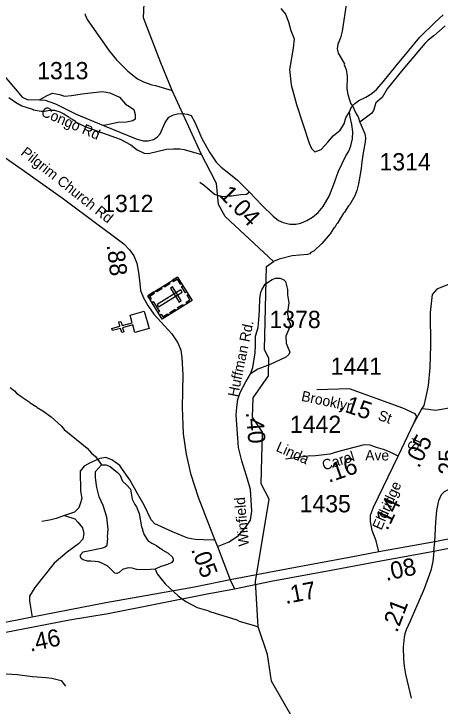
# Model space of a CAD drawing. Extents: x 1248224 to 1454986, y 825081 to 985870.
# Drawn here: x 1327358 to 1330449, y 878794 to 883811 of the extents above; entities that cross this region are included whole.
import ezdxf

# ---------------------------------------------------------------- set-up
doc = ezdxf.new("R2010")
doc.units = 0
for name, color, linetype in [('Exist Cultural Cemetery CELL', 7, 'Continuous'), ('Exist Cultural Church CELL', 7, 'Continuous'), ('Exist Hydrographic Misc Water Feature', 7, 'Continuous'), ('Exist Road Non-System Type 51', 7, 'Continuous'), ('Exist Road Primary US Divided Attributed', 7, 'Continuous'), ('Exist Road Primary US Mileage Hundredths English Label', 7, 'Continuous'), ('Exist Road Secondary Mileage Hundredths English Label', 7, 'Continuous'), ('Exist Road Secondary Type 41 Attributed', 7, 'Continuous'), ('Exist Road Secondary Type 51 Attributed', 7, 'Continuous'), ('Exist Road Secondary Type 51 Label', 7, 'Continuous'), ('Exist Road Secondary Type 51 Number Label', 7, 'Continuous')]:
    doc.layers.add(name, color=color, linetype=linetype)

msp = doc.modelspace()

# ---------------------------------------------------------------- linework, layer by layer
at = {"layer": 'Exist Cultural Cemetery CELL'}
for points in [[(1328545.3, 881903), (1328650.8, 881734.2), (1328434.9, 881599.2), (1328329.4, 881768.1)], [(1328508.6, 881880.1), (1328514.6, 881870.4), (1328541.9, 881887.5), (1328563.4, 881853.1), (1328572.8, 881859), (1328545.3, 881903)], [(1328445.7, 881840.8), (1328482.4, 881863.7), (1328488.4, 881854.1), (1328451.7, 881831.1)], [(1328584.5, 881840.2), (1328612, 881796.2), (1328602.3, 881790.2), (1328574.9, 881834.2)], [(1328346.9, 881740), (1328356.7, 881746.1), (1328345, 881764.8), (1328379.3, 881786.2), (1328373.4, 881795.6), (1328329.4, 881768.1)], [(1328388.7, 881805.2), (1328425.4, 881828.1), (1328431.4, 881818.5), (1328394.7, 881795.5)], [(1328578.2, 881795), (1328568.3, 881810.9), (1328396.4, 881703.4), (1328406.3, 881687.6)], [(1328509.2, 881832.3), (1328493.4, 881822.4), (1328555.8, 881722.6), (1328571.6, 881732.5)], [(1328614.1, 881711.1), (1328608.1, 881720.8), (1328635.4, 881737.8), (1328613.9, 881772.2), (1328623.3, 881778.1), (1328650.8, 881734.1)], [(1328369.6, 881725.4), (1328414.5, 881653.5), (1328404.9, 881647.4), (1328359.9, 881719.4)], [(1328546.1, 881682.1), (1328582.8, 881705.1), (1328588.8, 881695.4), (1328552.1, 881672.4)], [(1328417.3, 881627.3), (1328427.1, 881633.4), (1328438.7, 881614.8), (1328473, 881636.2), (1328478.9, 881626.7), (1328434.9, 881599.2)], [(1328490.1, 881647.2), (1328526.9, 881670.1), (1328532.9, 881660.5), (1328496.2, 881637.5)]]:
    msp.add_lwpolyline(points, close=True, dxfattribs=at)
at = {"layer": 'Exist Cultural Church CELL'}
msp.add_lwpolyline([(1328235.8, 881501.9), (1328220.3, 881556.6), (1328147, 881536.1), (1328155.6, 881505.3), (1328140.2, 881501), (1328131.6, 881531.8), (1328073.7, 881515.5), (1328069.4, 881531), (1328127.3, 881547.2), (1328118.6, 881578), (1328134, 881582.3), (1328142.7, 881551.5), (1328216, 881572.1), (1328200.5, 881627.6), (1328303, 881656.4), (1328338.3, 881530.6)], close=True, dxfattribs=at)
at = {"layer": 'Exist Hydrographic Misc Water Feature'}
for points in [[(1329395.6, 878679.1), (1329227.6, 878974.6), (1329198.6, 879169), (1329129.6, 879368.3), (1329110.6, 879696), (1329208.6, 880294.7), (1329152.5, 880404.2), (1329161.5, 880778.4), (1329088.5, 880888.1), (1329092.5, 881029.2), (1329204.6, 881187.7), (1329207.6, 881312.4), (1329175.6, 881378.8), (1329189.5, 881979.2), (1329241.3, 882015.7), (1328889.5, 882343.1), (1328841.6, 882429.4), (1328827.5, 882580.7), (1328783.7, 882667), (1328718.4, 882791.6), (1328505.7, 883255.4), (1328423.5, 883455.5), (1328297.5, 883783), (1328311.5, 884042.1)], [(1329771.2, 883892.5), (1329739.3, 883685.5), (1329728, 883637.8), (1329706.7, 883590.4), (1329701.8, 883558.5), (1329708.9, 883526.3), (1329754.7, 883449), (1329754.5, 883441), (1329767.6, 883408.7), (1329776.2, 883360.4), (1329773.6, 883266.5), (1329780.4, 883226.4), (1329791.4, 883188.1), (1329802.6, 883159.8), (1329814.2, 883143.4), (1329840.5, 883086.7), (1329855.9, 883064.2), (1329867.3, 883027.2)], [(1327876.1, 883811.2), (1327875.9, 883803.3), (1327891, 883770.9), (1328048.7, 883542.4), (1328102.8, 883476.8), (1328184.5, 883394.5), (1328255, 883340.5), (1328298.4, 883317.3), (1328357.8, 883295.5), (1328385.7, 883290.7), (1328505.7, 883255.4)], [(1330484.8, 883723.9), (1330404.7, 883652.2), (1330361.7, 883619.4), (1330339.1, 883596.2), (1330177.7, 883408.8), (1330065.8, 883268.2), (1330030, 883205.2), (1329982.8, 883166.6), (1329965.3, 883111.1), (1329952.8, 883091.4), (1329867.3, 883027.2)], [(1327322.9, 883205.5), (1327369.8, 883170.2), (1327417.2, 883144.7), (1327494.5, 883120.5), (1327500.3, 883116.3), (1327556.1, 883106.8), (1327580.1, 883106.1), (1327620.3, 883112.9), (1327652.3, 883112), (1327692.1, 883100.8), (1327721.6, 883086), (1327751.1, 883067.1), (1327758.9, 883058.9), (1327798.3, 883037.8), (1327806.1, 883029.6), (1327873.1, 882993.6), (1328128.6, 882902.3), (1328205.5, 882862.1), (1328252.5, 882824.7), (1328303.8, 882801.3), (1328335.8, 882798.3), (1328464.8, 882830.6), (1328512.9, 882833.2), (1328560.9, 882831.8), (1328592.8, 882826.9), (1328718.4, 882791.6)], [(1329867.3, 883027.2), (1329902.5, 882940.9), (1329907.7, 882912.8), (1329906.8, 882880.8), (1329893, 882817.3), (1329880.8, 882737.6), (1329877.4, 882689.7), (1329858.2, 882578.4), (1329844.9, 882530.7), (1329829.8, 882491.2), (1329794.1, 882428.3), (1329785.8, 882420.5), (1329756.4, 882373.3), (1329748.2, 882365.6), (1329706.2, 882294.8), (1329698, 882287.1), (1329685.3, 882263.4), (1329677.1, 882255.7), (1329652, 882216.5), (1329592, 882146.2), (1329536.5, 882093.8), (1329512.1, 882080.5), (1329503.9, 882072.7), (1329487.7, 882067.2), (1329375.3, 882056.5), (1329282.7, 882033.1), (1329241.3, 882015.7)], [(1327331.7, 881101.9), (1327363.1, 881079), (1327378.5, 881062.5), (1327417.8, 881033.4), (1327468.9, 881000), (1327476.7, 880991.7), (1327519.9, 880966.5), (1327527.7, 880958.3), (1327569, 880935.1), (1327627.9, 880891.4), (1327704, 880823.2), (1327723.3, 880798.6), (1327889.5, 880663.9), (1327922.5, 880626.9), (1327949.8, 880602.2), (1327994.1, 880542)], [(1328382.6, 879787), (1328314.9, 879781.9), (1328250.9, 879783.7), (1328215.2, 879792.7), (1328187.3, 879795.5), (1328147, 879784.7), (1328122.4, 879763.4), (1328106.1, 879753.9), (1328090.2, 879758.4), (1328082.4, 879764.5), (1328039.5, 879807.8), (1327992.3, 879833.1), (1327972.4, 879839.7), (1327948.5, 879842.5), (1327916.6, 879845.3), (1327892.5, 879844.1), (1327860.7, 879852.9), (1327847, 879863.4), (1327841.5, 879877.5), (1327841.8, 879889.5), (1327860.4, 879913), (1328003.2, 879940.8), (1328019.5, 879948.4), (1328033.8, 879960), (1328039.3, 880011.7), (1328037.5, 880019.8), (1328041.1, 880075.7), (1328031.5, 880163.9), (1328005.9, 880248.7), (1327977.6, 880309.5), (1327959.6, 880378), (1327949.5, 880448.2), (1327950.8, 880494.1), (1327994.1, 880542)], [(1327994.1, 880542), (1328024.2, 880542), (1328055.9, 880531.1), (1328110.7, 880487.6), (1328126.3, 880471.1), (1328147, 880424.5), (1328180.1, 880393.5), (1328203.4, 880366.9), (1328217.3, 880294.5), (1328236.2, 880254), (1328247.8, 880237.7), (1328266.4, 880189.1), (1328283.6, 880092.6), (1328291.2, 880076.4), (1328291, 880068.4), (1328302.1, 880036.1), (1328330.9, 879995.3), (1328358.4, 879974.5), (1328391.9, 879957.6), (1328407.6, 879945.1), (1328431.2, 879932.5), (1328439, 879924.2), (1328478.4, 879903.1), (1328507.6, 879872.3), (1328513.2, 879858.2), (1328512.9, 879850.2), (1328504.5, 879834.4), (1328472.1, 879819.3), (1328423.6, 879804.7), (1328382.6, 879787)], [(1328382.6, 879787), (1328398.2, 879753.5), (1328456.1, 879679.8), (1328549.7, 879593.1), (1328604.6, 879551.6), (1328687.4, 879509.2), (1328772.8, 879484.8), (1328778.6, 879480.5), (1328975, 879418.9), (1328992.8, 879410.3), (1329101.9, 879379.3), (1329129.6, 879368.3)]]:
    msp.add_lwpolyline(points, dxfattribs=at)
at = {"layer": 'Exist Road Non-System Type 51'}
for points in [[(1329295.2, 883849.8), (1329328.5, 883808.2), (1329349.4, 883754), (1329366, 883691.5), (1329391, 883629.1), (1329382.6, 883562.4), (1329357.7, 883408.3), (1329370.2, 883295.8), (1329407.6, 883154.2), (1329498.8, 882873.1), (1329515.4, 882835.6), (1329540.4, 882810.7), (1329586.2, 882827.3), (1329636.1, 882881.5), (1329673.6, 882927.3), (1329723.5, 882968.9), (1329752.7, 883014.8), (1329765.2, 883056.4), (1329792.1, 883099.9)], [(1327544.6, 883187.1), (1327600.8, 883218.8), (1327638.3, 883235.5), (1327688.2, 883227.2), (1327725.7, 883214.7), (1327775.6, 883218.8), (1327854.7, 883231.3), (1327913, 883239.7), (1328000.4, 883248), (1328054.5, 883239.7), (1328125.3, 883206.4), (1328166.9, 883156.4), (1328196, 883139.7), (1328229.3, 883118.9), (1328237.6, 883081.4), (1328237.6, 883048.1), (1328221, 883035.6), (1328175.2, 883027.2), (1328112.8, 883023.1), (1328058.7, 883010.6), (1328008.7, 883002.3)], [(1329065.9, 882517.8), (1329045.1, 882502.4), (1329003.5, 882498.3), (1328936.9, 882489.9), (1328916.1, 882489.9), (1328870.3, 882485.8), (1328812, 882502.4), (1328741.3, 882564.9), (1328708, 882589.9)], [(1329156.6, 881809.8), (1329181.1, 881852.7), (1329211.6, 881874.9), (1329231, 881886), (1329256, 881894.3), (1329289.3, 881894.3), (1329317, 881883.2), (1329328.1, 881872.1), (1329342, 881813.8), (1329342, 881774.9), (1329353.1, 881716.6), (1329347.6, 881683.3), (1329342, 881636.1), (1329353.1, 881586.1), (1329361.4, 881563.9), (1329361.4, 881552.8), (1329353.1, 881525), (1329330.9, 881475), (1329333.7, 881425), (1329342, 881400), (1329358.7, 881358.4), (1329353.1, 881341.7), (1329330.9, 881322.3), (1329217.1, 881269.5), (1329128.3, 881236.2), (1329073.4, 881201.7)], [(1330316.4, 880951.7), (1330365.8, 880945.7), (1330415.2, 880939.8), (1330488.2, 880949.7), (1330533.6, 880961.5), (1330569.2, 880997.1), (1330590.9, 881030.7), (1330634.6, 881175.7)], [(1330343, 881025.1), (1330330.3, 880973.4), (1330316.4, 880951.7), (1330261.8, 880848.2)], [(1328816.7, 879995.9), (1328733.3, 879998.6), (1328674, 880001.3), (1328620.1, 880012.1), (1328509.6, 880057.9), (1328428.8, 880093), (1328380.3, 880114.6), (1328353.3, 880144.2), (1328302.1, 880249.4), (1328256.3, 880330.3), (1328199.7, 880432.8), (1328145.8, 880508.3), (1328126.9, 880538), (1328067.6, 880578.4), (1328024.5, 880594.6), (1327981.4, 880589.2), (1327906.8, 880553.7), (1327869.1, 880532.1), (1327839.4, 880497), (1327842.1, 880354.1), (1327850.2, 880297.5), (1327839.4, 880259.7), (1327828.7, 880230), (1327799, 880200.4), (1327726.2, 880176.1), (1327664.3, 880154.5), (1327615.8, 880141.1), (1327561.9, 880133)], [(1327726.2, 880176.1), (1327801.7, 880151.8), (1327823.3, 880127.6), (1327855.6, 880087.1), (1327866.4, 880044), (1327858.3, 880003.5), (1327826, 879971.1), (1327745.1, 879909.1), (1327650.8, 879830.9), (1327510.6, 879652.9), (1327472.9, 879590.9), (1327472.9, 879555.8), (1327478.3, 879510), (1327490.9, 879439)], [(1326589.1, 878930.6), (1326625.2, 878961), (1326783.3, 879022.1), (1326867.8, 879047.3), (1326912.7, 879058.1), (1326972, 879059.9), (1327049.2, 879059.9), (1327128.3, 879043.7), (1327263, 879031.1), (1327383.4, 879022.1), (1327493, 879007.7), (1327591.8, 879002.3), (1327633.1, 878996.9), (1327701.4, 878980.7), (1327732, 878937.6)]]:
    msp.add_lwpolyline(points, dxfattribs=at)
at = {"layer": 'Exist Road Primary US Divided Attributed'}
for points in [[(1333206.3, 880533.5), (1332887, 880470.8), (1332631, 880422.2), (1332214.5, 880347.5), (1332028.1, 880311.8), (1331695.4, 880237.8), (1331424.8, 880185.9), (1331210.5, 880144.5), (1331135.2, 880131), (1330741.8, 880048.8), (1330411.1, 879985.5)], [(1330402.7, 879916.6), (1331099.1, 880054.2), (1331695.6, 880165.1), (1332108, 880242.8), (1332600.3, 880335.9), (1333216.8, 880455.7)], [(1330411.1, 879985.5), (1330003.7, 879911.6)], [(1330003.7, 879911.6), (1329803.5, 879874.2), (1329335.6, 879787.4), (1328926.5, 879708.9)], [(1328958.4, 879644.3), (1329224.1, 879698.3), (1329658.6, 879779.4), (1330018.9, 879847), (1330402.7, 879916.6)], [(1328926.5, 879708.9), (1328668.2, 879655.3), (1328025.6, 879542), (1327490.9, 879439), (1327233.7, 879388.2), (1326810.7, 879308.3), (1326763.7, 879300.6), (1326412.6, 879240.6)], [(1326445.7, 879166.7), (1326974.8, 879268.1), (1327762.8, 879419), (1328042, 879466.3), (1328746.8, 879606), (1328958.4, 879644.3)]]:
    msp.add_lwpolyline(points, dxfattribs=at)
at = {"layer": 'Exist Road Secondary Type 41 Attributed'}
msp.add_lwpolyline([(1330628.5, 881915.1), (1330591.2, 881884), (1330425.3, 881815.5), (1330392.1, 881778.1), (1330377.6, 881647.4), (1330379.7, 881406.7), (1330375.7, 881248.5), (1330363.2, 881117.8), (1330346.6, 881034.8), (1330343, 881025.1)], dxfattribs=at)
at = {"layer": 'Exist Road Secondary Type 51 Attributed'}
msp.add_line((1328926.5, 879708.9), (1328958.4, 879644.3), dxfattribs=at)
for points in [[(1327258.5, 883395.3), (1327371.2, 883265.2), (1327418.9, 883207.3), (1327455, 883189.9), (1327544.6, 883187.1), (1327585.1, 883185.6), (1327660.2, 883159.6), (1327809.1, 883082.9), (1328008.7, 883002.3), (1328246.1, 882905.8), (1328296.7, 882891.4), (1328331.4, 882891.4), (1328371.9, 882900), (1328399.3, 882918.8), (1328419.6, 882942), (1328455.7, 883024.4), (1328483.2, 883063.5), (1328516.4, 883079.4), (1328543.9, 883086.6), (1328580, 883088.1), (1328614.7, 883085.2), (1328643.6, 883073.6), (1328671, 883025.9), (1328720.9, 882908.9), (1328777.3, 882809.1), (1328826.4, 882735.3), (1328861.1, 882700.6), (1328916, 882655.8), (1328979.6, 882605.1), (1329065.9, 882517.8), (1329158.4, 882422.4), (1329239.3, 882345.7), (1329276.9, 882313.9), (1329310.1, 882298), (1329359.3, 882287.9), (1329402.6, 882287.9), (1329438.7, 882293.6), (1329482.1, 882313.9), (1329522.6, 882338.5), (1329564.5, 882370.3), (1329602.1, 882415.1), (1329645.4, 882488.9), (1329677.2, 882568.4), (1329713.3, 882671.1), (1329764.6, 882783.2), (1329786.3, 882816.5), (1329802.2, 882855.5), (1329813.8, 882906.1), (1329816.7, 882956.8), (1329809.4, 883008.8), (1329796.4, 883062.3), (1329792.1, 883099.9), (1329806.6, 883137.5), (1329831.1, 883160.7), (1329860, 883182.4), (1329910.6, 883207), (1329955.1, 883233.6), (1329989.8, 883265.4), (1330036, 883317.5), (1330127.1, 883431.7), (1330222.5, 883546), (1330302, 883642.9), (1330411.4, 883747.8), (1330470.7, 883804.2)], [(1327214.4, 882823.6), (1327418.8, 882683.2), (1327718.5, 882471.5), (1327977.8, 882277.7), (1328059.8, 882217.1), (1328155.9, 882145.4), (1328197.1, 882099.6), (1328227.6, 882056.9), (1328248.9, 882005), (1328262.3, 881935.8), (1328271.5, 881858), (1328277.6, 881806.1), (1328298.9, 881752.6), (1328331, 881696.2), (1328373.7, 881635.1), (1328424, 881578.6), (1328503.3, 881493.2), (1328547.4, 881426.5), (1328568.7, 881374.6), (1328576.3, 881321.2), (1328582.4, 881194.5), (1328579.3, 880958.6), (1328582.4, 880833.5), (1328585.4, 880767.8), (1328608.3, 880619), (1328640.3, 880480.1), (1328695.2, 880309.1), (1328816.7, 879995.9), (1328834.2, 879950.2)], [(1328834.2, 879950.2), (1328919.2, 879983.8), (1328988.3, 880029.9), (1329038.9, 880087.4), (1329073.4, 880142.7), (1329084.1, 880206.8), (1329073.4, 880364.4), (1329052, 880437.7), (1329012.4, 880572), (1328988, 880668.2), (1328983.4, 880736.8), (1328969.7, 880901.7), (1328975.8, 880960.5), (1328983.4, 881017), (1329000.2, 881067.3), (1329041.4, 881143.7), (1329073.4, 881201.7), (1329090.2, 881249), (1329108.5, 881353.6), (1329110, 881410.1), (1329111.5, 881474.2), (1329129.8, 881538.3), (1329134.4, 881596.3), (1329139, 881661.9), (1329142, 881751.4), (1329148.1, 881792.7), (1329156.6, 881809.8)], [(1330411.1, 879985.5), (1330419.1, 880127.4), (1330425.3, 880210.4), (1330439.8, 880285.1), (1330458.5, 880326.6), (1330481.3, 880349.4), (1330526.9, 880374.3), (1330580.8, 880399.2), (1330614, 880417.9), (1330634.7, 880446.9), (1330638.9, 880507.1), (1330638.9, 880664.8), (1330632.6, 880789.3), (1330634.6, 881175.7), (1330633.7, 881198.2), (1330634.6, 881240.1)], [(1330261.8, 880848.2), (1330279.7, 880892.1), (1330268.2, 880911.4), (1330179.5, 880953.9), (1329792, 881092.8), (1329554.9, 881085.1)], [(1330146, 880604.4), (1330261.8, 880848.2)], [(1330146, 880604.4), (1330082.6, 880635.6), (1330037.6, 880654), (1329988, 880669), (1329942.4, 880685.9), (1329898.1, 880687.8), (1329767.7, 880652.9), (1329705.3, 880637.6), (1329650.1, 880619.4), (1329545.3, 880606.8), (1329493.3, 880604.8), (1329327.5, 880583.6)], [(1330003.7, 879911.6), (1329984.5, 879992.6), (1329957, 880067.5), (1329943.2, 880131), (1329944.3, 880177.2), (1329966.2, 880236), (1330146, 880604.4)], [(1330402.7, 879916.6), (1330411.1, 879985.5)], [(1328834.2, 879950.2), (1328926.5, 879708.9)], [(1330402.7, 879916.6), (1330397.4, 879840.8), (1330381.1, 879776.7), (1330334.2, 879644.9), (1330232.4, 879408.8), (1330202.6, 879346.5), (1330197.2, 879333), (1330193.6, 879316.7), (1330189, 879294.2), (1330180.9, 879221.9), (1330182.8, 879135.8), (1330189.1, 879083.9), (1330198.2, 879025.8), (1330238.1, 878850.3)]]:
    msp.add_lwpolyline(points, dxfattribs=at)

# ---------------------------------------------------------------- texts
at = {"layer": 'Exist Road Primary US Mileage Hundredths English Label'}
for s, rotation, p in [('.08', 12.1296, (1330057.4, 879700.8)), ('.17', 10.8023, (1329329.5, 879533.7)), ('.46', 11.6833, (1327477.4, 879188.1))]:
    msp.add_text(s, height=125, rotation=rotation, dxfattribs=at).set_placement(p)
at = {"layer": 'Exist Road Secondary Mileage Hundredths English Label'}
for s, rotation, p in [('1.04', 314.0965, (1328840.6, 882494.9)), ('.88', 276.7049, (1328031.4, 882136)), ('.15', 341.3566, (1329707.6, 880942.4)), ('.40', 274.7598, (1329040.7, 880923.2)), ('.05', 64.595, (1330296.1, 880513)), ('.25', 90, (1330562.9, 880425.3)), ('.16', 19.1499, (1329641.8, 880411.1)), ('.14', 63.9839, (1330066.5, 880060.1)), ('.05', 290.9404, (1328641.3, 879929.6)), ('.21', 69.1455, (1330136.7, 879321.4))]:
    msp.add_text(s, height=125, rotation=rotation, dxfattribs=at).set_placement(p)
at = {"layer": 'Exist Road Secondary Type 51 Label'}
for s, rotation, p in [('Congo Rd', 336.6479, (1327549.1, 883075.5)), ('Pilgrim Church Rd', 321.5353, (1327403.1, 882794.9)), ('Huffman Rd.', 78.2627, (1328982.6, 881029.8)), ('Brooklyn', 347.9779, (1329437.8, 881007.3)), ('St', 340.6937, (1329992.7, 880870.9)), ('St', 65.7146, (1330275, 880632.3)), ('Linda ', 335.8019, (1329253.4, 880645.1)), ('Carol', 17.5403, (1329607, 880501.1)), ('Eldridge', 66.444, (1330023.1, 880064.6)), ('Winfield ', 94.9748, (1329063.6, 879955.6))]:
    msp.add_text(s, height=75, rotation=rotation, dxfattribs=at).set_placement(p)
msp.add_text('Ave', height=75, dxfattribs=at).set_placement((1329906.5, 880574.3))
at = {"layer": 'Exist Road Secondary Type 51 Number Label'}
for s, p in [('1313', (1327527.3, 883337)), ('1314', (1330009.3, 882676.5)), ('1312', (1327998.6, 882374.7)), ('1378', (1329211.4, 881533.8)), ('1441', (1329655.4, 881195.1)), ('1442', (1329359.9, 880773.7)), ('1435', (1329429.8, 880198.3))]:
    msp.add_text(s, height=125, dxfattribs=at).set_placement(p)

doc.saveas('drawing.dxf')
